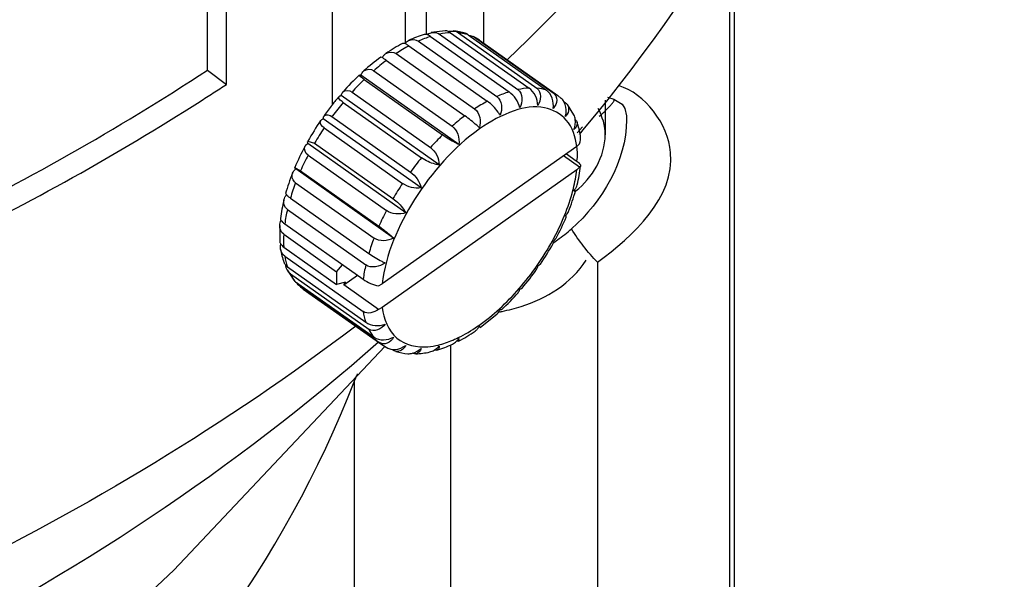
# Paper-space layout 'Sheet' of a CAD drawing. Header units: inches. Extents: x 0.2 to 10.8, y 0.2 to 8.3.
# Tile 394 of 545: x 7.9278 to 8.0699, y 4.0792 to 4.16. Entities that reach past the tile are written whole.
import ezdxf

# ---------------------------------------------------------------- set-up
doc = ezdxf.new("R2010")
doc.units = ezdxf.units.IN
doc.header["$MEASUREMENT"] = 0
doc.layers.get('0').update_dxf_attribs({"lineweight": 5})
doc.layers.add('02___PRT_ALL_AXES', color=7, linetype='Continuous')

psp = doc.layouts.new('Sheet')

# ---------------------------------------------------------------- linework, layer by layer
at = {"color": 0, "linetype": 'ByBlock', "lineweight": -3}
for p, q in [((7.994746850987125, 4.156570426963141), (7.994746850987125, 4.210108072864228)), ((7.983463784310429, 4.156695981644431), (7.983463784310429, 4.194980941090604)), ((7.98650363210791, 4.157825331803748), (7.98650363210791, 4.193142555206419)), ((7.954877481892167, 4.152708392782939), (7.954877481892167, 4.183821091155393)), ((7.972920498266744, 4.147684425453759), (7.972920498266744, 4.182525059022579)), ((7.95759970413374, 4.150636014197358), (7.95759970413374, 4.181748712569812)), ((8.030871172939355, 4.175560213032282), (8.030871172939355, 3.991912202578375)), ((8.03023573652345, 3.97898974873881), (8.03023573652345, 4.174578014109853)), ((7.989199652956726, 4.158372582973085), (7.987168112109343, 4.158105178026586)), ((7.988373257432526, 4.15789449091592), (7.9996869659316, 4.14989449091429)), ((7.989968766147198, 4.158101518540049), (8.001282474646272, 4.150101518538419)), ((7.991112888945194, 4.158079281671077), (8.002426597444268, 4.150079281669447)), ((7.992482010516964, 4.157814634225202), (8.003795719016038, 4.149814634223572)), ((7.983299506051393, 4.156547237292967), (7.983037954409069, 4.15654498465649)), ((7.985329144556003, 4.15688650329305), (7.996642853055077, 4.14888650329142)), ((7.987081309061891, 4.157556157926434), (7.998395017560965, 4.149556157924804)), ((7.994108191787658, 4.157022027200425), (7.993238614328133, 4.157546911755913)), ((7.993428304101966, 4.157432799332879), (8.00474201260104, 4.149432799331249)), ((7.982113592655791, 4.155099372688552), (7.993427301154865, 4.147099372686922)), ((7.983945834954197, 4.156202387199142), (7.995259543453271, 4.148202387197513)), ((7.9800806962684, 4.154499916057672), (7.979885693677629, 4.154565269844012)), ((7.980699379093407, 4.154099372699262), (7.992013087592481, 4.146099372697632)), ((7.954877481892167, 4.152708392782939), (7.95759970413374, 4.150636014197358)), ((7.978867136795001, 4.152611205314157), (7.990180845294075, 4.144611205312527)), ((7.99114737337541, 4.141964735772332), (7.977026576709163, 4.151949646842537)), ((7.977483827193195, 4.151339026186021), (7.988797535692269, 4.143339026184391)), ((7.975731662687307, 4.149530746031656), (7.987045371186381, 4.141530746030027)), ((7.98830108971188, 4.139027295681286), (7.974180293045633, 4.149012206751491)), ((7.974439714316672, 4.148041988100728), (7.985753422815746, 4.140041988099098)), ((8.005937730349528, 4.148619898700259), (8.005421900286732, 4.149022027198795)), ((8.006329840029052, 4.148126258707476), (8.006532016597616, 4.147983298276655)), ((8.007764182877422, 4.146255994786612), (8.006813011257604, 4.147724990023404)), ((7.985709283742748, 4.135698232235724), (7.971588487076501, 4.145683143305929)), ((7.972844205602, 4.145992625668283), (7.984157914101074, 4.137992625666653)), ((8.015325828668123, 4.146112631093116), (8.015346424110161, 4.145511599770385)), ((7.971700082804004, 4.144352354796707), (7.983013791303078, 4.136352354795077)), ((8.00824280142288, 4.143629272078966), (8.009001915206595, 4.144523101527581)), ((8.008555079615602, 4.143405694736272), (8.009305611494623, 4.1443072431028)), ((7.969354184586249, 4.142436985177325), (7.970330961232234, 4.142151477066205)), ((7.970330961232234, 4.142151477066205), (7.981644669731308, 4.134151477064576)), ((7.98348522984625, 4.132123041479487), (7.969364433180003, 4.142107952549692)), ((8.008174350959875, 4.14168389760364), (7.98009446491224, 4.121828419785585)), ((8.008174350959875, 4.14168389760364), (8.008567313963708, 4.142075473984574)), ((7.969384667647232, 4.140431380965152), (7.980698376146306, 4.132431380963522)), ((8.008567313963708, 4.138681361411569), (8.006247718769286, 4.140321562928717)), ((8.006669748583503, 4.140619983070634), (8.00810142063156, 4.139607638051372)), ((7.967477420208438, 4.138639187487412), (7.968301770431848, 4.138175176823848)), ((7.981726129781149, 4.128457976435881), (7.967605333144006, 4.138442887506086)), ((7.968301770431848, 4.138175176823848), (7.979615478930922, 4.130175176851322)), ((8.008174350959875, 4.138289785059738), (7.98009446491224, 4.118434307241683)), ((8.008567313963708, 4.138681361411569), (8.008174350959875, 4.138289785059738)), ((7.967594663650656, 4.136450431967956), (7.97890837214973, 4.128450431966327)), ((7.966141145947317, 4.13487262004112), (7.966270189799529, 4.134693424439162)), ((7.966845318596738, 4.134237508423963), (7.978159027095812, 4.126237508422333)), ((7.96640830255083, 4.132583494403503), (7.977722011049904, 4.124583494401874)), ((7.965309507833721, 4.13029383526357), (7.965306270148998, 4.127922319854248)), ((7.966025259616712, 4.130510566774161), (7.977338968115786, 4.122510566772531)), ((7.965877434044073, 4.12899957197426), (7.973514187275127, 4.123599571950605)), ((7.965877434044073, 4.127157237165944), (7.973514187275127, 4.121757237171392)), ((7.966025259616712, 4.125855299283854), (7.977338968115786, 4.117855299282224)), ((7.966362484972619, 4.123862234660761), (7.967313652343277, 4.122393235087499)), ((7.96640830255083, 4.124324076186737), (7.977722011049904, 4.116324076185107)), ((7.973514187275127, 4.123599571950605), (7.974383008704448, 4.124600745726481)), ((8.011176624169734, 4.124963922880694), (8.011176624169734, 3.964375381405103)), ((7.966845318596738, 4.123288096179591), (7.978159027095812, 4.115288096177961)), ((7.974529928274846, 4.121699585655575), (7.976507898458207, 4.123098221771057)), ((7.967594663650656, 4.122134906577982), (7.97890837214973, 4.114134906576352)), ((7.968188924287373, 4.121498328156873), (7.96870477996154, 4.121096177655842)), ((7.968301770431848, 4.121410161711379), (7.979615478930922, 4.11341016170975)), ((7.974806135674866, 4.122095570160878), (7.973514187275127, 4.121757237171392)), ((7.974529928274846, 4.121699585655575), (7.974806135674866, 4.122095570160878)), ((7.979540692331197, 4.118156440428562), (7.974529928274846, 4.121699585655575)), ((7.979540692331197, 4.121550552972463), (7.98009446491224, 4.121828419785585)), ((7.98009446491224, 4.118434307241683), (7.979540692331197, 4.118156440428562)), ((7.994244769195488, 4.115550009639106), (7.996683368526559, 4.117532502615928)), ((7.994245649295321, 4.115549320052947), (7.994056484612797, 4.115616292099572)), ((7.99114737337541, 4.1139593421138), (7.991118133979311, 4.113587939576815)), ((7.950030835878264, 4.080519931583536), (7.980461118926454, 4.112829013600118)), ((7.979615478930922, 4.11341016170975), (7.980018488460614, 4.113096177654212)), ((7.980018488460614, 4.113096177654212), (7.980888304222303, 4.112571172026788)), ((7.981515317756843, 4.112395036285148), (7.981644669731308, 4.112303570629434)), ((7.989979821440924, 3.959027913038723), (7.989979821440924, 4.113033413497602)), ((7.976043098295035, 4.107700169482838), (7.976043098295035, 3.88908104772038)), ((7.950030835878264, 4.080519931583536), (7.929554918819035, 4.061334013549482))]:
    psp.add_line(p, q, dxfattribs=at)
psp.add_lwpolyline([(8.01262225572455, 4.148785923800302), (8.013506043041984, 4.148511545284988), (8.014707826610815, 4.147770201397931), (8.015122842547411, 4.147143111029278), (8.015325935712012, 4.146109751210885)], dxfattribs=at)
for centre, radius, start, end in [((8.000370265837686, 4.128008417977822), 0.0326753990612, 127.0139229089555, 131.1538448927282), ((8.002907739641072, 4.124329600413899), 0.03803893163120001, 133.3644580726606, 138.4686141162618), ((8.005079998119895, 4.122846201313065), 0.03966597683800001, 134.0841321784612, 137.7217793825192), ((7.753097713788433, 4.46338580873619), 0.3736828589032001, 295.9168474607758, 302.484969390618), ((8.005192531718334, 4.122290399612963), 0.04110159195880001, 139.6676943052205, 141.7946631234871), ((8.00796258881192, 4.120297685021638), 0.04351470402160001, 140.3880593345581, 143.6414752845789), ((8.00576776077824, 4.121835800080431), 0.04183476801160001, 141.7926699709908, 144.514557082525), ((8.005317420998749, 4.122123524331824), 0.04130066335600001, 145.6791298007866, 150.5415292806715), ((8.008288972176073, 4.120051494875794), 0.04392349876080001, 143.6352523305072, 143.8005438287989), ((8.011683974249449, 4.120008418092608), 0.03267539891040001, 127.0139229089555, 131.1538448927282), ((8.007742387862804, 4.120404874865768), 0.04327273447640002, 146.398864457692, 149.8313188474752), ((8.016393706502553, 4.114846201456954), 0.03966597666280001, 134.0841321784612, 137.7217793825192), ((8.001869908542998, 4.123986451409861), 0.037381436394, 151.7674485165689, 156.9248172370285), ((8.003936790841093, 4.122459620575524), 0.03894654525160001, 152.5194909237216, 156.2018312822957), ((8.01929278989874, 4.112284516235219), 0.04353580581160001, 140.3885469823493, 143.8071498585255), ((7.997209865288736, 4.125188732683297), 0.03168416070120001, 159.1798165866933, 163.4056995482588), ((8.019056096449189, 4.112404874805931), 0.04327273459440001, 146.398864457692, 149.8313186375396), ((7.983958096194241, 4.141445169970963), 0.02443786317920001, 345.4937388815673, 346.1585052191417), ((8.015250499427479, 4.114459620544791), 0.03894654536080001, 152.5194909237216, 156.2018312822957), ((7.972255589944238, 4.146132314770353), 0.0373827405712, 331.7675497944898, 336.9247357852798), ((8.008523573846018, 4.117188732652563), 0.0316841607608, 159.1798165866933, 163.4056995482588), ((7.9700995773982, 4.147053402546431), 0.03943728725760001, 318.9979502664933, 331.2286394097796), ((7.985024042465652, 4.156196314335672), 0.0346324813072, 304.9998151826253, 306.0061039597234), ((7.968810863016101, 4.147993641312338), 0.04129875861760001, 325.679077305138, 330.5416748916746), ((7.984898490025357, 4.156374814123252), 0.03485071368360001, 304.6921135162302, 305.0005775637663), ((7.968598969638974, 4.14810226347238), 0.04153473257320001, 319.6783328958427, 324.5246750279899), ((7.971222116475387, 4.145785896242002), 0.03803476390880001, 313.3637104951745, 318.4685257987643), ((7.991017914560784, 4.14811925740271), 0.03091085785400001, 281.2308527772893, 281.6328238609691), ((7.991087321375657, 4.147781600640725), 0.03056614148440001, 281.6330183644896, 281.9318040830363), ((7.979423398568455, 4.136718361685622), 0.02547766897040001, 304.4852490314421, 305.0410709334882), ((7.992123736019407, 4.116812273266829), 0.002264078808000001, 328.1363469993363, 332.0506855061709), ((7.983949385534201, 4.128662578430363), 0.01622195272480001, 292.9142404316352, 293.3280580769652), ((8.020704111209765, 4.107699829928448), 0.04466101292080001, 179.3625322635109, 179.999564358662)]:
    psp.add_arc(centre, radius, start, end, dxfattribs=at)
for points, knots in [([(8.06986760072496, 4.304833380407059), (8.069726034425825, 4.291331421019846), (8.06284969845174, 4.234802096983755), (8.029405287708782, 4.183789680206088), (7.998158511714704, 4.154249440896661)], [0, 0, 0, 0, 0.2389750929, 1, 1, 1, 1]), ([(7.986514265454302, 4.157836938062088), (7.986452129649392, 4.15785282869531), (7.986334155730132, 4.157872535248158), (7.986214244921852, 4.157857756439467), (7.986162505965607, 4.157841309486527)], [0, 0, 0, 0, 0.5415679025, 1, 1, 1, 1]), ([(7.986512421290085, 4.157841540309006), (7.9866137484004, 4.15790143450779), (7.986826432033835, 4.15800451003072), (7.987053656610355, 4.158069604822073), (7.987168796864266, 4.158092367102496)], [0, 0, 0, 0, 0.5007157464, 1, 1, 1, 1]), ([(7.987081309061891, 4.157556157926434), (7.98698807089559, 4.157622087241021), (7.986806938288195, 4.157733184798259), (7.986608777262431, 4.157812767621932), (7.986514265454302, 4.157836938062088)], [0, 0, 0, 0, 0.5392909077, 1, 1, 1, 1]), ([(7.989643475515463, 4.158283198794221), (7.989569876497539, 4.158313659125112), (7.989424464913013, 4.15836032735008), (7.989271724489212, 4.158375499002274), (7.989199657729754, 4.158372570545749)], [0, 0, 0, 0, 0.5247960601, 1, 1, 1, 1]), ([(7.989968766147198, 4.158101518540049), (7.989916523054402, 4.158138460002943), (7.989811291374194, 4.158205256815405), (7.989699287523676, 4.158260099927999), (7.989643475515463, 4.158283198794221)], [0, 0, 0, 0, 0.5143958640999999, 1, 1, 1, 1]), ([(7.989644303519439, 4.158276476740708), (7.989759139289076, 4.158303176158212), (7.989990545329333, 4.158339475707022), (7.990224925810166, 4.158341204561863), (7.990340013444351, 4.158332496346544)], [0, 0, 0, 0, 0.5053191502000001, 1, 1, 1, 1]), ([(7.990340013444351, 4.158332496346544), (7.990481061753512, 4.158321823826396), (7.990752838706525, 4.158273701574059), (7.991005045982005, 4.158155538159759), (7.991112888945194, 4.158079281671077)], [0, 0, 0, 0, 0.5171303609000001, 1, 1, 1, 1]), ([(7.992066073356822, 4.157926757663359), (7.991911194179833, 4.157962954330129), (7.991594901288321, 4.158024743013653), (7.991275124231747, 4.158064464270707), (7.991112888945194, 4.158079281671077)], [0, 0, 0, 0, 0.4940088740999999, 1, 1, 1, 1]), ([(7.992482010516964, 4.157814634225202), (7.992413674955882, 4.157835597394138), (7.992275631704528, 4.157875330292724), (7.992136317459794, 4.157910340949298), (7.992066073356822, 4.157926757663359)], [0, 0, 0, 0, 0.4977081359, 1, 1, 1, 1]), ([(7.992482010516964, 4.157814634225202), (7.992420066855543, 4.157858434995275), (7.992292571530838, 4.157935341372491), (7.992154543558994, 4.157991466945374), (7.992085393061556, 4.158012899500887)], [0, 0, 0, 0, 0.5117004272, 1, 1, 1, 1]), ([(7.983298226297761, 4.156549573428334), (7.983385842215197, 4.156638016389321), (7.983573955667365, 4.156800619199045), (7.983791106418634, 4.156923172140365), (7.983903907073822, 4.156971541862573)], [0, 0, 0, 0, 0.5035592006, 1, 1, 1, 1]), ([(7.983945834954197, 4.156202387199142), (7.983832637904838, 4.156282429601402), (7.983625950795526, 4.156414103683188), (7.983401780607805, 4.156518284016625), (7.983299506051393, 4.156547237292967)], [0, 0, 0, 0, 0.5660259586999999, 1, 1, 1, 1]), ([(7.992609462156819, 4.157716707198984), (7.992720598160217, 4.157703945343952), (7.992935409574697, 4.157664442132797), (7.993141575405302, 4.157590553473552), (7.993236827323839, 4.157544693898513)], [0, 0, 0, 0, 0.5141316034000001, 1, 1, 1, 1]), ([(7.994108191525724, 4.157022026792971), (7.994000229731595, 4.157098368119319), (7.993778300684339, 4.157243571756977), (7.993546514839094, 4.157372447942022), (7.993428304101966, 4.157432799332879)], [0, 0, 0, 0, 0.4990574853, 1, 1, 1, 1]), ([(7.980079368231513, 4.154501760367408), (7.980151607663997, 4.15462077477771), (7.980312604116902, 4.154843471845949), (7.980520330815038, 4.155026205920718), (7.980632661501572, 4.155099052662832)], [0, 0, 0, 0, 0.5097746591, 1, 1, 1, 1]), ([(7.980699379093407, 4.154099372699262), (7.980583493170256, 4.154181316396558), (7.980380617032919, 4.154319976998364), (7.980172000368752, 4.154450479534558), (7.9800806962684, 4.154499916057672)], [0, 0, 0, 0, 0.5775187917, 1, 1, 1, 1]), ([(7.977026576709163, 4.151949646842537), (7.977073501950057, 4.152073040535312), (7.977184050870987, 4.152305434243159), (7.977348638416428, 4.15250662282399), (7.977442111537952, 4.152587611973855)], [0, 0, 0, 0, 0.51630112, 1, 1, 1, 1]), ([(7.977483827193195, 4.151339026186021), (7.977290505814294, 4.151475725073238), (7.977140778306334, 4.151610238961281), (7.97673370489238, 4.151926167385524), (7.976793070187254, 4.15198128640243)], [0, 0, 0, 0, 0.745078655, 1, 1, 1, 1]), ([(7.976793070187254, 4.15198128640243), (7.976812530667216, 4.151999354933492), (7.976906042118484, 4.15198780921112), (7.976976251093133, 4.151967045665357), (7.977026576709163, 4.151949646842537)], [0, 0, 0, 0, 0.3327577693, 1, 1, 1, 1]), ([(7.953794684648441, 4.148172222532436), (7.95443224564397, 4.148579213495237), (7.95570326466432, 4.149396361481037), (7.95696895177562, 4.150221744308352), (7.95759970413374, 4.150636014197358)], [0, 0, 0, 0, 0.5005819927, 1, 1, 1, 1]), ([(7.974180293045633, 4.149012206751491), (7.974202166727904, 4.149114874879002), (7.974259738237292, 4.149308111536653), (7.974366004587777, 4.149482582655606), (7.974430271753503, 4.149552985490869)], [0, 0, 0, 0, 0.5240830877, 1, 1, 1, 1]), ([(8.005421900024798, 4.149022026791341), (8.00531393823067, 4.14909836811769), (8.005092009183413, 4.149243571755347), (8.004860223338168, 4.149372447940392), (8.00474201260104, 4.149432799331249)], [0, 0, 0, 0, 0.4990574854, 1, 1, 1, 1]), ([(8.00474201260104, 4.149432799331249), (8.005068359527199, 4.149202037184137), (8.005510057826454, 4.148307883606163), (8.00505202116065, 4.14749255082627), (8.00476224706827, 4.147168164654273)], [0, 0, 0, 0, 0.4788690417, 1, 1, 1, 1]), ([(8.011176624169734, 4.124963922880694), (8.016293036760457, 4.128706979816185), (8.026265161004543, 4.138076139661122), (8.018098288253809, 4.149328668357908), (8.014171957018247, 4.15046389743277)], [0, 0, 0, 0, 0.6080058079, 1, 1, 1, 1]), ([(7.974439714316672, 4.148041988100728), (7.974239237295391, 4.148183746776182), (7.973939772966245, 4.148357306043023), (7.973790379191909, 4.148801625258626), (7.973865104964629, 4.148889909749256)], [0, 0, 0, 0, 0.6797766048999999, 1, 1, 1, 1]), ([(7.973865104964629, 4.148889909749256), (7.973897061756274, 4.148927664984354), (7.974001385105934, 4.148987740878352), (7.974115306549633, 4.14900665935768), (7.974180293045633, 4.149012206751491)], [0, 0, 0, 0, 0.4312965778, 1, 1, 1, 1]), ([(7.997100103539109, 4.146173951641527), (7.997016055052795, 4.146337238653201), (7.996520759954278, 4.147110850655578), (7.995858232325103, 4.147779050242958), (7.995259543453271, 4.148202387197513)], [0, 0, 0, 0, 0.2002951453, 1, 1, 1, 1]), ([(8.006323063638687, 4.148120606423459), (8.006270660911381, 4.148215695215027), (8.006156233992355, 4.148393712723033), (8.006013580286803, 4.148550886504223), (8.005937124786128, 4.14861874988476)], [0, 0, 0, 0, 0.5150440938, 1, 1, 1, 1]), ([(8.006532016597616, 4.147983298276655), (8.00658496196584, 4.147945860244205), (8.006684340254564, 4.147865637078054), (8.006772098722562, 4.147772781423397), (8.00681164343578, 4.147724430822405)], [0, 0, 0, 0, 0.5093554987, 1, 1, 1, 1]), ([(8.012978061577, 4.147537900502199), (8.013092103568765, 4.147667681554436), (8.01331128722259, 4.147928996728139), (8.013517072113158, 4.148201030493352), (8.013614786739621, 4.148337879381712)], [0, 0, 0, 0, 0.5067665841, 1, 1, 1, 1]), ([(8.008174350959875, 4.14168389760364), (8.007995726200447, 4.143035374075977), (8.007169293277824, 4.145690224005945), (8.003310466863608, 4.147795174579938), (7.998614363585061, 4.146947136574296), (7.991629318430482, 4.142999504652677), (7.984333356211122, 4.13463606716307), (7.980575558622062, 4.126148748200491), (7.98009446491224, 4.121828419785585)], [0, 0, 0, 0, 0.0915894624, 0.1726436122, 0.2708906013, 0.3977177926, 0.7079418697, 1, 1, 1, 1]), ([(8.006521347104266, 4.145990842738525), (8.006549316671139, 4.146083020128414), (8.006597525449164, 4.146271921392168), (8.00662736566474, 4.146464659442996), (8.00663732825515, 4.146562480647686)], [0, 0, 0, 0, 0.494863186, 1, 1, 1, 1]), ([(8.011412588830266, 4.146035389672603), (8.011698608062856, 4.146271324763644), (8.0122415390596, 4.14675114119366), (8.012744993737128, 4.147272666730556), (8.012978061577, 4.147537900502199)], [0, 0, 0, 0, 0.5122170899, 1, 1, 1, 1]), ([(7.971213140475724, 4.145407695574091), (7.971254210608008, 4.145468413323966), (7.971369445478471, 4.145580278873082), (7.971510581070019, 4.145652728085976), (7.971588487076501, 4.145683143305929)], [0, 0, 0, 0, 0.4670909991, 1, 1, 1, 1]), ([(7.971588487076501, 4.145683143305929), (7.971588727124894, 4.145765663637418), (7.971602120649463, 4.145919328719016), (7.971660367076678, 4.146065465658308), (7.971701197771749, 4.146123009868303)], [0, 0, 0, 0, 0.539072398, 1, 1, 1, 1]), ([(7.994123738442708, 4.144382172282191), (7.993997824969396, 4.14450417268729), (7.993325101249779, 4.145113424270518), (7.992610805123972, 4.145676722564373), (7.992013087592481, 4.146099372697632)], [0, 0, 0, 0, 0.1932204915, 1, 1, 1, 1]), ([(8.007958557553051, 4.14558551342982), (8.007940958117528, 4.145701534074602), (8.00788932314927, 4.145928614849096), (8.007804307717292, 4.146145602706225), (8.00775366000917, 4.146248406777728)], [0, 0, 0, 0, 0.5059167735, 1, 1, 1, 1]), ([(8.007960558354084, 4.145586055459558), (8.008017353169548, 4.145526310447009), (8.008116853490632, 4.145402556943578), (8.008189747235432, 4.145260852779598), (8.008215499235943, 4.145189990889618)], [0, 0, 0, 0, 0.5222912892, 1, 1, 1, 1]), ([(7.969364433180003, 4.142107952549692), (7.969345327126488, 4.142170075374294), (7.969318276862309, 4.142277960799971), (7.969329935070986, 4.142396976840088), (7.969354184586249, 4.142436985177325)], [0, 0, 0, 0, 0.5814600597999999, 1, 1, 1, 1]), ([(7.99114737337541, 4.141964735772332), (7.990986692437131, 4.142036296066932), (7.990173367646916, 4.142440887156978), (7.989395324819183, 4.14291632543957), (7.988797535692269, 4.143339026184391)], [0, 0, 0, 0, 0.1937101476, 1, 1, 1, 1]), ([(7.968940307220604, 4.14166837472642), (7.968986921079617, 4.141755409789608), (7.969112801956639, 4.141921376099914), (7.969274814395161, 4.142050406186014), (7.969364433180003, 4.142107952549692)], [0, 0, 0, 0, 0.4810649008, 1, 1, 1, 1]), ([(7.98830108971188, 4.139027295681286), (7.988116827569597, 4.139045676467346), (7.987214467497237, 4.139227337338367), (7.986352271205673, 4.139618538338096), (7.985753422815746, 4.140041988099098)], [0, 0, 0, 0, 0.2015828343, 1, 1, 1, 1]), ([(8.00810142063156, 4.139607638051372), (8.008275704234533, 4.139484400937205), (8.008526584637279, 4.139287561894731), (8.008736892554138, 4.138972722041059), (8.008721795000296, 4.138854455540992)], [0, 0, 0, 0, 0.6416179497, 1, 1, 1, 1]), ([(7.967145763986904, 4.137811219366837), (7.967192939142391, 4.137930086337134), (7.967324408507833, 4.13816063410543), (7.967504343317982, 4.138354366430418), (7.967605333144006, 4.138442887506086)], [0, 0, 0, 0, 0.4877792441, 1, 1, 1, 1]), ([(7.967605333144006, 4.138442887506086), (7.967568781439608, 4.138483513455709), (7.967529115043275, 4.138535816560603), (7.967464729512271, 4.138618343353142), (7.967477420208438, 4.138639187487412)], [0, 0, 0, 0, 0.6912994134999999, 1, 1, 1, 1]), ([(8.008721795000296, 4.138854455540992), (8.008717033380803, 4.138817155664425), (8.008679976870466, 4.138738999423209), (8.008607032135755, 4.138697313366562), (8.008567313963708, 4.138681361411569)], [0, 0, 0, 0, 0.4676680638, 1, 1, 1, 1]), ([(8.00773861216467, 4.135270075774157), (8.00776051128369, 4.135294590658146), (8.007803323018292, 4.135344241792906), (8.007844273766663, 4.13539544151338), (8.007864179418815, 4.135421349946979)], [0, 0, 0, 0, 0.5015211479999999, 1, 1, 1, 1]), ([(8.007981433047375, 4.135248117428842), (8.00797376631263, 4.135224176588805), (8.007858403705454, 4.135224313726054), (8.007794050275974, 4.13525090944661), (8.00773861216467, 4.135270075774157)], [0, 0, 0, 0, 0.29999532, 1, 1, 1, 1]), ([(8.007864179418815, 4.135421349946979), (8.007947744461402, 4.135530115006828), (8.008094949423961, 4.135757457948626), (8.008191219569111, 4.136012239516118), (8.008220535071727, 4.136141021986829)], [0, 0, 0, 0, 0.5094402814, 1, 1, 1, 1]), ([(8.00790826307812, 4.135375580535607), (8.007930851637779, 4.135351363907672), (8.00796238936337, 4.135315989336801), (8.007986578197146, 4.13526418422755), (8.007981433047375, 4.135248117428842)], [0, 0, 0, 0, 0.6625006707, 1, 1, 1, 1]), ([(7.965913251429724, 4.133976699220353), (7.965945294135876, 4.134104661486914), (7.966040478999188, 4.134357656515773), (7.966182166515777, 4.134587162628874), (7.966263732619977, 4.134696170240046)], [0, 0, 0, 0, 0.4921049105, 1, 1, 1, 1]), ([(7.966270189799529, 4.134693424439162), (7.96634518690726, 4.134621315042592), (7.966533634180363, 4.134464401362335), (7.966730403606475, 4.134318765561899), (7.966845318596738, 4.134237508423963)], [0, 0, 0, 0, 0.4250321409, 1, 1, 1, 1]), ([(7.981644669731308, 4.134151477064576), (7.982238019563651, 4.133731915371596), (7.982894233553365, 4.133060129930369), (7.983398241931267, 4.132292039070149), (7.98348522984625, 4.132123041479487)], [0, 0, 0, 0, 0.7926737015, 1, 1, 1, 1]), ([(8.006521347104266, 4.131675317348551), (8.006623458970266, 4.131764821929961), (8.006807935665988, 4.131955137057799), (8.00694302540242, 4.132186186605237), (8.006987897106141, 4.132305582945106)], [0, 0, 0, 0, 0.5156386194, 1, 1, 1, 1]), ([(7.965312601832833, 4.130294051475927), (7.96532218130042, 4.130414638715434), (7.965365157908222, 4.13065764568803), (7.965446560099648, 4.130890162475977), (7.96549605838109, 4.131004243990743)], [0, 0, 0, 0, 0.4930910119, 1, 1, 1, 1]), ([(7.965407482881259, 4.131262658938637), (7.96540600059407, 4.131221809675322), (7.965429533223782, 4.131127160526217), (7.965477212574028, 4.131045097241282), (7.965507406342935, 4.131000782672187)], [0, 0, 0, 0, 0.4325548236, 1, 1, 1, 1]), ([(7.965507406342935, 4.131000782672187), (7.965566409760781, 4.13091418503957), (7.96572903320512, 4.130736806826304), (7.96591604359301, 4.130587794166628), (7.966025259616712, 4.130510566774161)], [0, 0, 0, 0, 0.4392713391, 1, 1, 1, 1]), ([(8.006643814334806, 4.131483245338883), (8.006652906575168, 4.13150567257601), (8.00659837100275, 4.13158253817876), (8.006556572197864, 4.13163616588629), (8.006521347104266, 4.131675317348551)], [0, 0, 0, 0, 0.3148380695, 1, 1, 1, 1]), ([(7.979615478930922, 4.130175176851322), (7.980207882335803, 4.129756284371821), (7.980920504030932, 4.129191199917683), (7.981595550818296, 4.128584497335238), (7.981726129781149, 4.128457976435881)], [0, 0, 0, 0, 0.7996173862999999, 1, 1, 1, 1]), ([(8.005383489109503, 4.128180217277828), (8.005735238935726, 4.128435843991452), (8.006427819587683, 4.128959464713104), (8.0070995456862, 4.129509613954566), (8.007429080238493, 4.129790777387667)], [0, 0, 0, 0, 0.5009470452, 1, 1, 1, 1]), ([(8.011176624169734, 4.124963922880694), (8.010439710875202, 4.125675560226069), (8.009141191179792, 4.127257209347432), (8.007928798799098, 4.128906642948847), (8.007428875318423, 4.129791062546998)], [0, 0, 0, 0, 0.5020834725, 1, 1, 1, 1]), ([(7.965317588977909, 4.12791963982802), (7.965324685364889, 4.127862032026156), (7.965358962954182, 4.127740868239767), (7.965419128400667, 4.127631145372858), (7.96545571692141, 4.127575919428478)], [0, 0, 0, 0, 0.466998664, 1, 1, 1, 1]), ([(8.00476224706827, 4.128010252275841), (8.00485311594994, 4.12806860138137), (8.005018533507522, 4.128194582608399), (8.00514863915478, 4.128360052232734), (8.005194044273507, 4.128447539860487)], [0, 0, 0, 0, 0.5228056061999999, 1, 1, 1, 1]), ([(8.004766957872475, 4.127686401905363), (8.004789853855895, 4.127726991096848), (8.004805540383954, 4.127842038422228), (8.004780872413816, 4.127949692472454), (8.00476224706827, 4.128010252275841)], [0, 0, 0, 0, 0.4238017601, 1, 1, 1, 1]), ([(7.965426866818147, 4.126877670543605), (7.965409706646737, 4.126991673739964), (7.965396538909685, 4.127226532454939), (7.965420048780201, 4.127460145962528), (7.965439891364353, 4.12757709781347)], [0, 0, 0, 0, 0.492869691, 1, 1, 1, 1]), ([(7.96545571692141, 4.127575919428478), (7.965506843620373, 4.12749874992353), (7.965636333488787, 4.12734572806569), (7.9657906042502, 4.127218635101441), (7.965877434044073, 4.127157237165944)], [0, 0, 0, 0, 0.4653742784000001, 1, 1, 1, 1]), ([(7.978159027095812, 4.126237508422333), (7.978752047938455, 4.125818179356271), (7.979531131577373, 4.125344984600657), (7.98034286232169, 4.124937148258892), (7.980508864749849, 4.12486321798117)], [0, 0, 0, 0, 0.7998712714, 1, 1, 1, 1]), ([(8.00013865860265, 4.118595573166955), (8.001985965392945, 4.119187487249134), (8.005590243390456, 4.120798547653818), (8.008461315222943, 4.123611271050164), (8.00952354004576, 4.125250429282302)], [0, 0, 0, 0, 0.4982760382, 1, 1, 1, 1]), ([(7.965919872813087, 4.124928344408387), (7.965945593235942, 4.124857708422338), (7.966016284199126, 4.124716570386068), (7.966113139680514, 4.124592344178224), (7.966168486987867, 4.12453272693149)], [0, 0, 0, 0, 0.4802735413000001, 1, 1, 1, 1]), ([(7.966212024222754, 4.124273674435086), (7.966201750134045, 4.124315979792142), (7.96618375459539, 4.124401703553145), (7.966170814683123, 4.124488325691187), (7.966165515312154, 4.124532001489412)], [0, 0, 0, 0, 0.4973662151, 1, 1, 1, 1]), ([(7.966168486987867, 4.12453272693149), (7.966203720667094, 4.124494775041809), (7.96628024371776, 4.1244209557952), (7.96636395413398, 4.124355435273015), (7.96640830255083, 4.124324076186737)], [0, 0, 0, 0, 0.4880782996, 1, 1, 1, 1]), ([(7.966362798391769, 4.123862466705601), (7.966330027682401, 4.123927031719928), (7.966271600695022, 4.12406152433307), (7.966229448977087, 4.124201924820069), (7.966212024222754, 4.124273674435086)], [0, 0, 0, 0, 0.4951121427, 1, 1, 1, 1]), ([(7.966845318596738, 4.123288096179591), (7.966745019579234, 4.123359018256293), (7.966559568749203, 4.123534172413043), (7.966421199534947, 4.12374740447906), (7.966362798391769, 4.123862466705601)], [0, 0, 0, 0, 0.487703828, 1, 1, 1, 1]), ([(8.00242169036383, 4.123999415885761), (8.002462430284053, 4.124056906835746), (8.002522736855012, 4.124200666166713), (8.002537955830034, 4.124353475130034), (8.002538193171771, 4.124435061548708)], [0, 0, 0, 0, 0.4634186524, 1, 1, 1, 1]), ([(8.002538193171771, 4.124435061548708), (8.002617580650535, 4.124466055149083), (8.00276127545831, 4.12453589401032), (8.002881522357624, 4.124645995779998), (8.00292246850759, 4.124706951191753)], [0, 0, 0, 0, 0.5371620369, 1, 1, 1, 1]), ([(7.966845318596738, 4.123288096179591), (7.966922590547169, 4.123137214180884), (7.967086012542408, 4.122844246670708), (7.967271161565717, 4.122564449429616), (7.967367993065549, 4.122430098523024)], [0, 0, 0, 0, 0.5058312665, 1, 1, 1, 1]), ([(7.967320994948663, 4.12239607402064), (7.967358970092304, 4.122346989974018), (7.967443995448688, 4.122252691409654), (7.967542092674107, 4.122172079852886), (7.967594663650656, 4.122134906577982)], [0, 0, 0, 0, 0.4907994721, 1, 1, 1, 1]), ([(7.967367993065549, 4.122430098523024), (7.967404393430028, 4.12237959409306), (7.967478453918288, 4.122280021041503), (7.967555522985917, 4.122182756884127), (7.967594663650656, 4.122134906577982)], [0, 0, 0, 0, 0.5017551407, 1, 1, 1, 1]), ([(7.968189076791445, 4.12149862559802), (7.968111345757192, 4.121565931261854), (7.967965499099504, 4.121719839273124), (7.967847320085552, 4.121895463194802), (7.96779395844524, 4.1219892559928)], [0, 0, 0, 0, 0.4879255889, 1, 1, 1, 1]), ([(7.999691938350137, 4.120571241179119), (7.999755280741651, 4.120642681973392), (7.999863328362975, 4.120813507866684), (7.999924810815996, 4.121004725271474), (7.999946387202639, 4.121105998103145)], [0, 0, 0, 0, 0.479731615, 1, 1, 1, 1]), ([(7.999946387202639, 4.121105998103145), (8.000013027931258, 4.121111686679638), (8.000128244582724, 4.121128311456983), (8.000237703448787, 4.121185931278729), (8.000268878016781, 4.121224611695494)], [0, 0, 0, 0, 0.5737966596, 1, 1, 1, 1]), ([(7.98009446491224, 4.118434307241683), (7.980308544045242, 4.116814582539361), (7.981576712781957, 4.113418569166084), (7.985154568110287, 4.11263429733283), (7.986698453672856, 4.112771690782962)], [0, 0, 0, 0, 0.5131641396, 1, 1, 1, 1]), ([(7.996681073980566, 4.117536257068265), (7.99677323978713, 4.117619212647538), (7.99693854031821, 4.117817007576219), (7.997053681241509, 4.118046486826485), (7.997100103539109, 4.118168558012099)], [0, 0, 0, 0, 0.4870395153, 1, 1, 1, 1]), ([(7.997100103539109, 4.118168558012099), (7.997152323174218, 4.118150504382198), (7.997221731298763, 4.118130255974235), (7.997322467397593, 4.118112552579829), (7.997340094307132, 4.118132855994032)], [0, 0, 0, 0, 0.6726621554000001, 1, 1, 1, 1]), ([(7.99740678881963, 4.117875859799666), (7.997866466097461, 4.117972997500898), (7.9987837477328, 4.118189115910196), (7.999689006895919, 4.118451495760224), (8.00013865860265, 4.118595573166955)], [0, 0, 0, 0, 0.4987569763, 1, 1, 1, 1]), ([(7.993491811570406, 4.115022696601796), (7.993602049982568, 4.115098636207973), (7.993808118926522, 4.115280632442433), (7.993973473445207, 4.115499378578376), (7.994046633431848, 4.115617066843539)], [0, 0, 0, 0, 0.4913531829, 1, 1, 1, 1]), ([(7.994123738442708, 4.115751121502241), (7.994162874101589, 4.115707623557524), (7.994203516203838, 4.115669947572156), (7.994265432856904, 4.115558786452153), (7.994245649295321, 4.115549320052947)], [0, 0, 0, 0, 0.727365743, 1, 1, 1, 1]), ([(7.981726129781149, 4.114142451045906), (7.981528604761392, 4.113770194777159), (7.980926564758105, 4.11307745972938), (7.979943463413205, 4.113178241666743), (7.979615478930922, 4.11341016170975)], [0, 0, 0, 0, 0.5119777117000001, 1, 1, 1, 1]), ([(7.990373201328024, 4.113766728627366), (7.990487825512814, 4.113816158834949), (7.9907178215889, 4.113918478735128), (7.990945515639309, 4.114025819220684), (7.991059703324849, 4.114081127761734)], [0, 0, 0, 0, 0.4959292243, 1, 1, 1, 1]), ([(7.990825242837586, 4.113573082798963), (7.990885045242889, 4.113631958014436), (7.99099885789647, 4.113755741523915), (7.991100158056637, 4.11388995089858), (7.99114737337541, 4.1139593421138)], [0, 0, 0, 0, 0.4999678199, 1, 1, 1, 1]), ([(7.772877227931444, 4.025764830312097), (7.792824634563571, 4.028385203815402), (7.866748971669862, 4.04283464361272), (7.938182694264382, 4.076801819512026), (7.979564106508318, 4.113492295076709)], [0, 0, 0, 0, 0.2667441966, 1, 1, 1, 1]), ([(7.980888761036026, 4.112571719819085), (7.980983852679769, 4.11252395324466), (7.981188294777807, 4.112445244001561), (7.981402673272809, 4.112401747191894), (7.981513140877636, 4.112388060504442)], [0, 0, 0, 0, 0.4887527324, 1, 1, 1, 1]), ([(7.982040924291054, 4.112113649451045), (7.981971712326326, 4.112132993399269), (7.981833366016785, 4.112185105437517), (7.98170602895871, 4.112260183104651), (7.981644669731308, 4.112303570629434)], [0, 0, 0, 0, 0.4888273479, 1, 1, 1, 1]), ([(7.983135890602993, 4.112739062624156), (7.983197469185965, 4.112772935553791), (7.983316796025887, 4.112844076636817), (7.983430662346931, 4.112923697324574), (7.98348522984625, 4.112965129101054)], [0, 0, 0, 0, 0.5063615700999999, 1, 1, 1, 1]), ([(7.986958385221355, 4.112013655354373), (7.987071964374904, 4.112039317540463), (7.98729775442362, 4.112113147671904), (7.987508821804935, 4.112221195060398), (7.987611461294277, 4.112282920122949)], [0, 0, 0, 0, 0.4929558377, 1, 1, 1, 1]), ([(7.987959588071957, 4.112283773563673), (7.987906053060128, 4.112270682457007), (7.987786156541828, 4.112261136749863), (7.987668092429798, 4.112279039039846), (7.987606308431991, 4.112293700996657)], [0, 0, 0, 0, 0.4646432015, 1, 1, 1, 1]), ([(7.987611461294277, 4.112282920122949), (7.987741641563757, 4.112361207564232), (7.987988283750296, 4.112540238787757), (7.988203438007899, 4.112755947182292), (7.98830108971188, 4.112871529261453)], [0, 0, 0, 0, 0.5009829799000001, 1, 1, 1, 1]), ([(7.98830108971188, 4.112871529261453), (7.988300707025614, 4.112739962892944), (7.98828183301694, 4.112482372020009), (7.988066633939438, 4.112309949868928), (7.987959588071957, 4.112283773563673)], [0, 0, 0, 0, 0.5441893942, 1, 1, 1, 1]), ([(7.990223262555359, 4.113144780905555), (7.990333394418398, 4.113196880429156), (7.990546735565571, 4.113324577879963), (7.990735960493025, 4.113485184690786), (7.990825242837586, 4.113573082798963)], [0, 0, 0, 0, 0.4930077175, 1, 1, 1, 1]), ([(7.9910895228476, 4.113572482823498), (7.991053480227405, 4.113557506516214), (7.990958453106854, 4.113549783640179), (7.990868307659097, 4.113568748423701), (7.990817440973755, 4.113583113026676)], [0, 0, 0, 0, 0.4247668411, 1, 1, 1, 1]), ([(7.983783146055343, 4.111771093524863), (7.983898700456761, 4.111760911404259), (7.984135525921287, 4.111762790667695), (7.984367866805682, 4.111806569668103), (7.984483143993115, 4.111837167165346)], [0, 0, 0, 0, 0.4930577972, 1, 1, 1, 1]), ([(7.984922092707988, 4.111758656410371), (7.984850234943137, 4.111756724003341), (7.984699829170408, 4.111769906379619), (7.984555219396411, 4.111812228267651), (7.984482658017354, 4.111840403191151)], [0, 0, 0, 0, 0.4801109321, 1, 1, 1, 1]), ([(7.976043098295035, 4.107700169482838), (7.976118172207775, 4.107893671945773), (7.976278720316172, 4.108280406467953), (7.976456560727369, 4.108659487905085), (7.976550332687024, 4.108848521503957)], [0, 0, 0, 0, 0.4958687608, 1, 1, 1, 1])]:
    psp.add_open_spline(points, degree=3, knots=knots, dxfattribs=at)
for points in [[(8.009305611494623, 4.1443072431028), (8.045804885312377, 4.188332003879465), (8.06941818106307, 4.247637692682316), (8.069869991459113, 4.304823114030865)], [(7.986161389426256, 4.157842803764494), (7.985389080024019, 4.157610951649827), (7.984634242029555, 4.157315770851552), (7.983902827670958, 4.156976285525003)], [(7.987168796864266, 4.158092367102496), (7.987567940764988, 4.15817127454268), (7.988041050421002, 4.158129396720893), (7.988373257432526, 4.15789449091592)], [(7.989968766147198, 4.158101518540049), (7.989433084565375, 4.158075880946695), (7.988898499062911, 4.158002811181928), (7.988373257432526, 4.15789449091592)], [(7.99208546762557, 4.158014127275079), (7.991520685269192, 4.158189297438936), (7.990932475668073, 4.158298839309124), (7.990343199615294, 4.158348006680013)], [(7.983035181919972, 4.156547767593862), (7.982206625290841, 4.156114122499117), (7.981405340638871, 4.155625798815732), (7.980632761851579, 4.155098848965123)], [(7.983903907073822, 4.156971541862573), (7.984341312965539, 4.157159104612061), (7.984940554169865, 4.157161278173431), (7.985329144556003, 4.15688650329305)], [(7.987081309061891, 4.157556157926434), (7.986484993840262, 4.157368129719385), (7.985900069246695, 4.157141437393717), (7.985329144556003, 4.15688650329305)], [(7.980632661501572, 4.155099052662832), (7.981046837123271, 4.155367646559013), (7.981710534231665, 4.155384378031), (7.982113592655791, 4.155099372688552)], [(7.983945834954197, 4.156202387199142), (7.983319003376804, 4.15586286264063), (7.982708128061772, 4.15549272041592), (7.982113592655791, 4.155099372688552)], [(7.979881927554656, 4.154568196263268), (7.979036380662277, 4.153949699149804), (7.978223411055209, 4.153284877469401), (7.977443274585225, 4.15258568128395)], [(7.91415217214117, 4.129613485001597), (7.928181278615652, 4.136449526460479), (7.941833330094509, 4.144141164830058), (7.954877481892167, 4.152708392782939)], [(7.977442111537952, 4.152587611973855), (7.977801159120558, 4.152898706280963), (7.978479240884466, 4.152885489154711), (7.978867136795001, 4.152611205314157)], [(7.974430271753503, 4.149552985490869), (7.974722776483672, 4.149873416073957), (7.975377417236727, 4.149781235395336), (7.975731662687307, 4.149530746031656)], [(7.998395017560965, 4.149556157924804), (7.997798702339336, 4.149368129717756), (7.997213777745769, 4.149141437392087), (7.996642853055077, 4.14888650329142)], [(7.999946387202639, 4.147261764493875), (7.999754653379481, 4.14816485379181), (7.99914882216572, 4.149023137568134), (7.998395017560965, 4.149556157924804)], [(8.001282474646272, 4.150101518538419), (8.00074679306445, 4.150075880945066), (8.000212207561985, 4.150002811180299), (7.9996869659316, 4.14989449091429)], [(7.9996869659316, 4.14989449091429), (8.000406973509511, 4.149385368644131), (8.000382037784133, 4.148028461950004), (7.999946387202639, 4.147261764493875)], [(8.002538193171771, 4.147598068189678), (8.00253618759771, 4.148531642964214), (8.002044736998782, 4.149562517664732), (8.001282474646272, 4.150101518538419)], [(8.003795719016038, 4.149814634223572), (8.003351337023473, 4.149950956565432), (8.002889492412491, 4.150037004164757), (8.002426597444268, 4.150079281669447)], [(8.002426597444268, 4.150079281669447), (8.003102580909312, 4.149601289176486), (8.003019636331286, 4.148271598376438), (8.002538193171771, 4.147598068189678)], [(8.00476224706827, 4.147168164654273), (8.004912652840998, 4.148095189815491), (8.004562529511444, 4.149272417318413), (8.003795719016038, 4.149814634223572)], [(7.995259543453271, 4.148202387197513), (7.994632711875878, 4.147862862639), (7.994021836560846, 4.14749272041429), (7.993427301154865, 4.147099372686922)], [(7.996642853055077, 4.14888650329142), (7.997391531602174, 4.148357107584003), (7.99746594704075, 4.147014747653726), (7.997100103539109, 4.146173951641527)], [(8.00663732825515, 4.146562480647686), (8.006691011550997, 4.147089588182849), (8.006578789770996, 4.147656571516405), (8.006323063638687, 4.148120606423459)], [(7.971701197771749, 4.146123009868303), (7.97192310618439, 4.146435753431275), (7.972531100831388, 4.146214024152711), (7.972844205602, 4.145992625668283)], [(7.993427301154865, 4.147099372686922), (7.994190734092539, 4.146559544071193), (7.994395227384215, 4.145276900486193), (7.994123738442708, 4.144382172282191)], [(8.00681164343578, 4.147724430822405), (8.007182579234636, 4.147270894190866), (8.006961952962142, 4.146377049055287), (8.006521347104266, 4.145990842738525)], [(8.012277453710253, 4.14335347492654), (8.012277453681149, 4.144661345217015), (8.011889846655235, 4.146000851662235), (8.011245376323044, 4.147138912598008)], [(7.971700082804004, 4.144352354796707), (7.971383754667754, 4.144576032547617), (7.970996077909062, 4.145086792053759), (7.971213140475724, 4.145407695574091)], [(8.015346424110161, 4.145511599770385), (8.015347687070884, 4.139644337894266), (8.01181813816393, 4.13368453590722), (8.007428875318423, 4.129791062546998)], [(8.00773861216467, 4.144117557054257), (8.007936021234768, 4.144571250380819), (8.00803276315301, 4.145096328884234), (8.007958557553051, 4.14558551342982)], [(8.008215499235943, 4.145189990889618), (8.008349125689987, 4.144822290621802), (8.008067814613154, 4.144328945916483), (8.00773861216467, 4.144117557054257)], [(8.008700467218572, 4.143240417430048), (8.00859713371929, 4.143901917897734), (8.008439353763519, 4.144558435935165), (8.008216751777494, 4.145189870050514)], [(7.990180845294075, 4.144611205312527), (7.990947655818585, 4.144068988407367), (7.991297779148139, 4.142891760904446), (7.99114737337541, 4.141964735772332)], [(8.008001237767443, 4.135228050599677), (8.010422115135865, 4.137100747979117), (8.012277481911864, 4.140292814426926), (8.012277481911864, 4.14335347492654)], [(8.008567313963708, 4.142075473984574), (8.008701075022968, 4.142442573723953), (8.008764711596, 4.142855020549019), (8.008699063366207, 4.143240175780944)], [(7.969384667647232, 4.140431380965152), (7.969026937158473, 4.140684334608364), (7.96873345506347, 4.141282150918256), (7.968940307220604, 4.14166837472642)], [(7.987045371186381, 4.141530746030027), (7.987807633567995, 4.14099174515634), (7.98829908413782, 4.139960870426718), (7.98830108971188, 4.139027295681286)], [(8.008193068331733, 4.139590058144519), (8.008315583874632, 4.140265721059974), (8.008301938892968, 4.140978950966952), (8.008155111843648, 4.141649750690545)], [(7.984157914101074, 4.137992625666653), (7.984911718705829, 4.137459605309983), (7.985517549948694, 4.136601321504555), (7.985709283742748, 4.135698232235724)], [(8.007686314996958, 4.135598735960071), (8.007904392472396, 4.1364839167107), (8.0080734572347, 4.137383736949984), (8.008174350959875, 4.138289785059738)], [(8.008219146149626, 4.136141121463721), (8.008438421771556, 4.137034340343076), (8.008611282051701, 4.1379410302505), (8.008722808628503, 4.138853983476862)], [(7.967140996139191, 4.137812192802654), (7.96676099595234, 4.136849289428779), (7.966424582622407, 4.135867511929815), (7.96614352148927, 4.134871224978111)], [(7.967594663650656, 4.136450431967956), (7.967204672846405, 4.136726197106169), (7.966969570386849, 4.137367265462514), (7.967145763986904, 4.137811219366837)], [(7.985709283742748, 4.135698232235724), (7.984796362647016, 4.135551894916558), (7.983768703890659, 4.135818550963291), (7.983013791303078, 4.136352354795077)], [(8.006414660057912, 4.131728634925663), (8.006890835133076, 4.132899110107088), (8.007300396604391, 4.134100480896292), (8.007616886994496, 4.135323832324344)], [(8.006985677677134, 4.132305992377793), (8.007365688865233, 4.133268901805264), (8.007702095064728, 4.134250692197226), (8.007983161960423, 4.135246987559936)], [(7.965907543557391, 4.133977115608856), (7.965688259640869, 4.133083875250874), (7.965515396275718, 4.13217716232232), (7.965403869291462, 4.131264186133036)], [(7.96640830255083, 4.132583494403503), (7.96600589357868, 4.132868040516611), (7.965793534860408, 4.133498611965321), (7.965913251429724, 4.133976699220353)], [(7.96640830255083, 4.132583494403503), (7.966250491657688, 4.131898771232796), (7.966120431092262, 4.13120676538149), (7.966025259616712, 4.130510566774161)], [(7.98348522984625, 4.132123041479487), (7.982610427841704, 4.131794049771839), (7.981461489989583, 4.131891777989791), (7.980698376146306, 4.132431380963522)], [(8.004668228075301, 4.128071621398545), (8.00531781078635, 4.129256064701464), (8.005905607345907, 4.130477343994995), (8.006414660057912, 4.131728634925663)], [(7.965877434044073, 4.12899957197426), (7.965493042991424, 4.129271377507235), (7.965275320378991, 4.129824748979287), (7.965312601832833, 4.130294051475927)], [(7.965877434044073, 4.12899957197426), (7.965842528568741, 4.128386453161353), (7.965839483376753, 4.127770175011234), (7.965877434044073, 4.127157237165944)], [(7.981726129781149, 4.128457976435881), (7.980910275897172, 4.127992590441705), (7.979675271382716, 4.127908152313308), (7.97890837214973, 4.128450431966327)], [(7.965426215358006, 4.126877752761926), (7.965529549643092, 4.126216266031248), (7.965687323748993, 4.125559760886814), (7.965909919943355, 4.124928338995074)], [(7.966025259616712, 4.125855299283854), (7.965702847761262, 4.126083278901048), (7.965485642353, 4.126487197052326), (7.965426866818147, 4.126877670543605)], [(7.966025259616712, 4.125855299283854), (7.966113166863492, 4.125336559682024), (7.966238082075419, 4.124821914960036), (7.96640830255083, 4.124324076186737)], [(7.977722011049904, 4.124583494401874), (7.977564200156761, 4.123898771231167), (7.977434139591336, 4.123206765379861), (7.977338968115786, 4.122510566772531)], [(7.980508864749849, 4.12486321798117), (7.979765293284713, 4.124298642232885), (7.97848430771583, 4.124044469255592), (7.977722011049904, 4.124583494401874)], [(7.973514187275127, 4.123599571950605), (7.973479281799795, 4.122986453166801), (7.973476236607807, 4.122370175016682), (7.973514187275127, 4.121757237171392)], [(7.977338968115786, 4.122510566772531), (7.977992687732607, 4.122048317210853), (7.978756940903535, 4.121714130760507), (7.979540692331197, 4.121550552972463)], [(7.997008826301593, 4.118244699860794), (7.998015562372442, 4.11916556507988), (7.998967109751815, 4.120149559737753), (7.999862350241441, 4.121179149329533)], [(7.979540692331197, 4.118156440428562), (7.978974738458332, 4.117678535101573), (7.977943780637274, 4.117427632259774), (7.977338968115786, 4.117855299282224)], [(7.994051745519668, 4.115858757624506), (7.995088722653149, 4.116585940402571), (7.996074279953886, 4.117389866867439), (7.997008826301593, 4.118244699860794)], [(7.977338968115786, 4.117855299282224), (7.977426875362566, 4.117336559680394), (7.977551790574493, 4.116821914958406), (7.977722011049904, 4.116324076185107)], [(7.976284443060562, 4.115749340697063), (7.957666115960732, 4.101609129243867), (7.937438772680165, 4.089442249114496), (7.916421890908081, 4.079201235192)], [(7.977722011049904, 4.116324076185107), (7.978485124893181, 4.115784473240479), (7.979634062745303, 4.115686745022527), (7.980508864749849, 4.116015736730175)], [(7.980508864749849, 4.116015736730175), (7.980047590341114, 4.115337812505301), (7.978828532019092, 4.114814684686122), (7.978159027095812, 4.115288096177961)], [(7.978159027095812, 4.115288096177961), (7.978367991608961, 4.114880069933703), (7.97861812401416, 4.114489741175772), (7.97890837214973, 4.114134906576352)], [(7.991059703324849, 4.114081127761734), (7.992029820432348, 4.114551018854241), (7.992960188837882, 4.115107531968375), (7.99384870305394, 4.115717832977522)], [(7.97890837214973, 4.114134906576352), (7.979675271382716, 4.113592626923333), (7.980910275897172, 4.11367706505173), (7.981726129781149, 4.114142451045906)], [(7.988171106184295, 4.113019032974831), (7.988886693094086, 4.113192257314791), (7.989587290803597, 4.113434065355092), (7.990265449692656, 4.113720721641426)], [(7.991091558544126, 4.113570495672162), (7.991919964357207, 4.114004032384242), (7.992721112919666, 4.114492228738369), (7.993493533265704, 4.115019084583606)], [(7.981513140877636, 4.112388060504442), (7.982062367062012, 4.112320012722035), (7.982650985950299, 4.112472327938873), (7.983135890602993, 4.112739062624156)], [(7.98348522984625, 4.112965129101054), (7.98328657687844, 4.112442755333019), (7.982579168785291, 4.111963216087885), (7.982040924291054, 4.112113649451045)], [(7.984483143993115, 4.111837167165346), (7.984937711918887, 4.111957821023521), (7.985369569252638, 4.112209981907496), (7.985709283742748, 4.112535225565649)], [(7.985709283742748, 4.112535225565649), (7.985632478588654, 4.112174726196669), (7.985290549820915, 4.111768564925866), (7.984922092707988, 4.111758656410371)], [(7.986698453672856, 4.112771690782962), (7.987194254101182, 4.112815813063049), (7.987687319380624, 4.112901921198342), (7.988171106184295, 4.113019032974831)], [(7.987965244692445, 4.112275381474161), (7.988737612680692, 4.112507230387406), (7.989492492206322, 4.11280246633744), (7.990223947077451, 4.113141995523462)], [(7.982041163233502, 4.112104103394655), (7.982605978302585, 4.111928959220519), (7.983194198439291, 4.111819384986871), (7.983783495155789, 4.111770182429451)], [(7.984927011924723, 4.111745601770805), (7.98560956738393, 4.111771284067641), (7.986291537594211, 4.111866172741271), (7.986958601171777, 4.112013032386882)], [(7.92806693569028, 4.03981429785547), (7.948532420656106, 4.058494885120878), (7.966020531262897, 4.081867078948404), (7.976043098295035, 4.107700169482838)]]:
    psp.add_open_spline(points, degree=3, dxfattribs=at)
at = {"layer": '02___PRT_ALL_AXES', "color": 0, "linetype": 'ByBlock', "lineweight": -3}
for p, q in [((7.994108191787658, 4.157022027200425), (8.005421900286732, 4.149022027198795)), ((8.012277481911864, 4.148379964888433), (8.012277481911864, 4.14335347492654)), ((7.96870477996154, 4.121096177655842), (7.980018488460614, 4.113096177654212))]:
    psp.add_line(p, q, dxfattribs=at)

doc.saveas('drawing.dxf')
